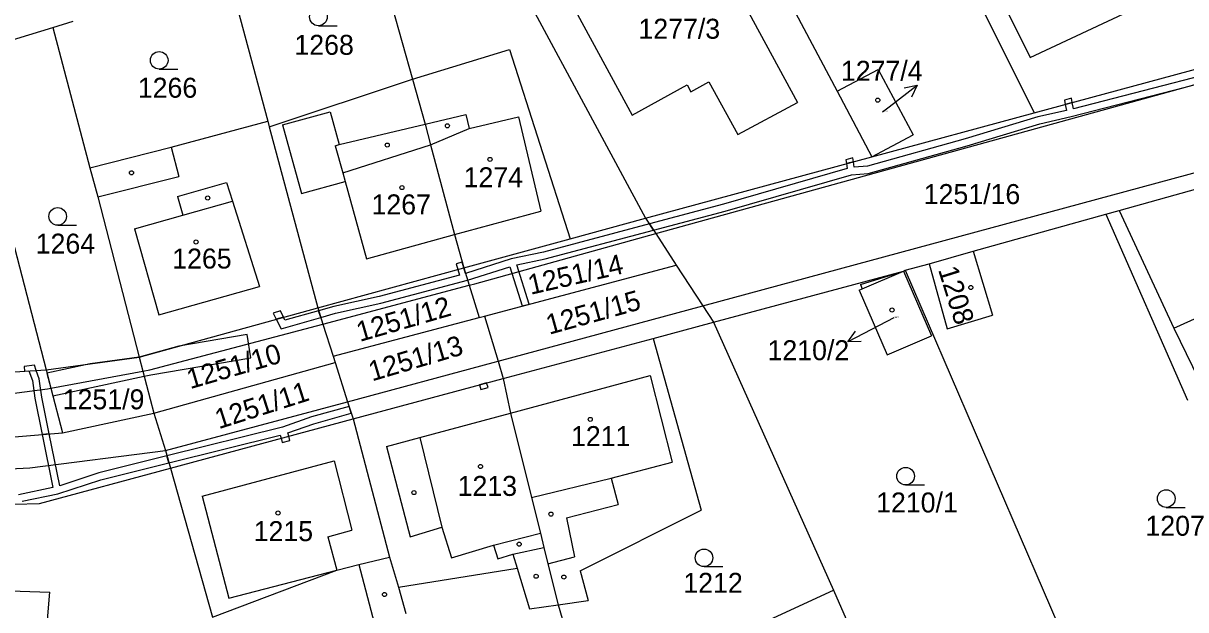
# Model space of a CAD drawing. Extents: x -785744 to -782822, y -1067550 to -1063910.
# Drawn here: x -783900.9 to -783802, y -1065610.6 to -1065560.7 of the extents above; entities that cross this region are included whole.
import ezdxf

# ---------------------------------------------------------------- set-up
doc = ezdxf.new("R2010")
doc.units = 0
for name, color, linetype in [('Hranice parcel', 7, 'Continuous'), ('Parcelní čísla', 7, 'Continuous'), ('Pop_ČP_popisy', 7, 'Continuous'), ('Vnitřní kresba', 7, 'Continuous'), ('Věcná břemena k části', 7, 'Continuous'), ('Značky budov', 7, 'Continuous'), ('Značky kultur', 7, 'Continuous')]:
    doc.layers.add(name, color=color, linetype=linetype)

msp = doc.modelspace()

# ---------------------------------------------------------------- linework, layer by layer
at = {"layer": 'Hranice parcel'}
for points in [[(-783843.2, -1065544.65), (-783831.64, -1065566.44)], [(-783862.43, -1065550.31), (-783847.93, -1065577.23)], [(-783871.28, -1065552.91), (-783867.76, -1065565.42)], [(-783842.37, -1065553.78), (-783835.01, -1065567.41)], [(-783883.43, -1065556.53), (-783880.09, -1065568.99)], [(-783819.98, -1065558.01), (-783814.85, -1065568.27)], [(-783898.38, -1065561), (-783896.64, -1065560.47)], [(-783853.72, -1065559.9), (-783849.08, -1065568.48)], [(-783905.92, -1065563.32), (-783898.38, -1065561)], [(-783898.38, -1065561), (-783895.24, -1065572.97)], [(-783867.76, -1065565.42), (-783859.52, -1065562.9)], [(-783859.52, -1065562.9), (-783854.36, -1065578.99)], [(-783814.85, -1065568.27), (-783797.99, -1065563.71)], [(-783879.96, -1065569.47), (-783867.76, -1065565.42)], [(-783867.76, -1065565.42), (-783866.69, -1065569.25)], [(-783831.64, -1065566.44), (-783828.13, -1065564.58)], [(-783828.13, -1065564.58), (-783825.17, -1065570.16)], [(-783849.08, -1065568.48), (-783844.39, -1065565.9)], [(-783844.39, -1065565.9), (-783844.07, -1065566.48)], [(-783844.07, -1065566.48), (-783842.55, -1065565.64)], [(-783842.55, -1065565.64), (-783840.09, -1065570.12)], [(-783840.09, -1065570.12), (-783835.01, -1065567.41)], [(-783831.64, -1065566.44), (-783828.68, -1065572.02)], [(-783828.68, -1065572.02), (-783814.85, -1065568.27)], [(-783888.3, -1065571.2), (-783880.09, -1065568.99)], [(-783880.09, -1065568.99), (-783879.96, -1065569.47)], [(-783866.69, -1065569.25), (-783866.23, -1065570.99)], [(-783879.96, -1065569.47), (-783875.84, -1065584.88)], [(-783828.68, -1065572.02), (-783825.17, -1065570.16)], [(-783903.93, -1065570.96), (-783898.96, -1065590.15)], [(-783895.24, -1065572.97), (-783888.3, -1065571.2)], [(-783866.23, -1065570.99), (-783864.19, -1065578.64)], [(-783847.93, -1065577.23), (-783828.68, -1065572.02)], [(-783895.24, -1065572.97), (-783894.54, -1065575.44)], [(-783807.62, -1065576.58), (-783793.53, -1065572.65)], [(-783894.54, -1065575.44), (-783891.03, -1065589.06)], [(-783854.36, -1065578.99), (-783847.93, -1065577.23)], [(-783847.93, -1065577.23), (-783847.06, -1065578.56)], [(-783820.06, -1065580.04), (-783808.76, -1065576.9)], [(-783808.76, -1065576.9), (-783807.62, -1065576.58)], [(-783808.76, -1065576.9), (-783801.82, -1065592.72)], [(-783807.62, -1065576.58), (-783802.96, -1065586.61)], [(-783864.19, -1065578.64), (-783863.4, -1065581.47)], [(-783863.4, -1065581.47), (-783854.36, -1065578.99)], [(-783847.06, -1065578.56), (-783845.32, -1065581.23)], [(-783823.8, -1065581.13), (-783820.06, -1065580.04)], [(-783820.06, -1065580.04), (-783818.4, -1065585.5)], [(-783861.65, -1065585.57), (-783845.32, -1065581.23)], [(-783845.32, -1065581.23), (-783843.05, -1065584.7)], [(-783825.84, -1065581.68), (-783823.8, -1065581.13)], [(-783823.8, -1065581.13), (-783822.27, -1065586.66)], [(-783875.84, -1065584.88), (-783863.4, -1065581.47)], [(-783863.4, -1065581.47), (-783862.95, -1065582.95)], [(-783842.14, -1065586.09), (-783825.98, -1065581.74)], [(-783829.65, -1065582.89), (-783825.98, -1065581.74)], [(-783825.98, -1065581.74), (-783825.84, -1065581.68)], [(-783825.98, -1065581.74), (-783823.6, -1065587.25)], [(-783825.84, -1065581.68), (-783808.23, -1065622.53)], [(-783862.95, -1065582.95), (-783862.1, -1065585.69)], [(-783829.65, -1065582.89), (-783829.49, -1065583.26)], [(-783802.96, -1065586.61), (-783793.41, -1065582.3)], [(-783829.74, -1065583.36), (-783829.49, -1065583.26)], [(-783829.74, -1065583.36), (-783827.36, -1065588.87)], [(-783891.03, -1065589.06), (-783875.84, -1065584.88)], [(-783875.84, -1065584.88), (-783875.4, -1065586.25)], [(-783843.05, -1065584.7), (-783842.14, -1065586.09)], [(-783874.53, -1065588.99), (-783862.1, -1065585.69)], [(-783862.1, -1065585.69), (-783861.65, -1065585.57)], [(-783861.65, -1065585.57), (-783860.49, -1065589.42)], [(-783847.3, -1065587.47), (-783842.14, -1065586.09)], [(-783842.14, -1065586.09), (-783831.94, -1065608.9)], [(-783822.27, -1065586.66), (-783818.4, -1065585.5)], [(-783875.4, -1065586.25), (-783874.53, -1065588.99)], [(-783860.05, -1065590.89), (-783847.3, -1065587.47)], [(-783847.3, -1065587.47), (-783843.21, -1065602.09)], [(-783827.36, -1065588.87), (-783823.6, -1065587.25)], [(-783898.96, -1065590.15), (-783891.03, -1065589.06)], [(-783891.03, -1065589.06), (-783890.72, -1065590.26)], [(-783874.53, -1065588.99), (-783874.36, -1065589.54)], [(-783915.66, -1065591.21), (-783898.96, -1065590.15)], [(-783898.96, -1065590.15), (-783898.56, -1065591.71)], [(-783889.8, -1065593.83), (-783874.36, -1065589.54)], [(-783874.36, -1065589.54), (-783873.3, -1065592.86)], [(-783860.49, -1065589.42), (-783860.05, -1065590.89)], [(-783890.72, -1065590.26), (-783889.8, -1065593.83)], [(-783872.83, -1065594.32), (-783860.05, -1065590.89)], [(-783860.05, -1065590.89), (-783859.44, -1065593.83)], [(-783898.56, -1065591.71), (-783897.57, -1065595.52)], [(-783873.3, -1065592.86), (-783872.83, -1065594.32)], [(-783897.57, -1065595.52), (-783889.8, -1065593.83)], [(-783889.8, -1065593.83), (-783888.8, -1065597.03)], [(-783859.44, -1065593.83), (-783857.64, -1065601.02)], [(-783888.37, -1065598.52), (-783872.83, -1065594.32)], [(-783872.83, -1065594.32), (-783869.74, -1065606.1)], [(-783911.18, -1065596.66), (-783897.57, -1065595.52)], [(-783888.8, -1065597.03), (-783888.37, -1065598.52)], [(-783899.52, -1065601.52), (-783888.37, -1065598.52)], [(-783888.37, -1065598.52), (-783884.8, -1065611.21)], [(-783857.64, -1065601.02), (-783856.89, -1065604.04)], [(-783905.92, -1065601.7), (-783899.52, -1065601.52)], [(-783853.49, -1065607.25), (-783843.21, -1065602.09)], [(-783856.89, -1065604.04), (-783856.58, -1065605.26)], [(-783856.58, -1065605.26), (-783856.24, -1065606.65)], [(-783874.22, -1065607.21), (-783872.35, -1065606.73)], [(-783872.35, -1065606.73), (-783871.03, -1065611.68)], [(-783869.74, -1065606.1), (-783868.95, -1065608.64)], [(-783856.24, -1065606.65), (-783855.37, -1065610.14)], [(-783884.8, -1065611.21), (-783874.22, -1065607.21)], [(-783868.95, -1065608.64), (-783858.85, -1065607.02)], [(-783858.85, -1065607.02), (-783857.8, -1065610.5)], [(-783853.49, -1065607.25), (-783852.83, -1065609.78)], [(-783902.86, -1065608.94), (-783898.65, -1065609.08)], [(-783868.95, -1065608.64), (-783868.35, -1065610.88)], [(-783852.9, -1065618.59), (-783831.94, -1065608.9)], [(-783831.94, -1065608.9), (-783821.62, -1065632.55)], [(-783899.06, -1065614.13), (-783898.65, -1065609.08)], [(-783855.37, -1065610.14), (-783852.83, -1065609.78)], [(-783857.8, -1065610.5), (-783855.37, -1065610.14)], [(-783855.37, -1065610.14), (-783852.9, -1065618.59)]]:
    msp.add_lwpolyline(points, dxfattribs=at)
at = {"layer": 'Pop_ČP_popisy'}
for p, q in [((-783827.2, -1065567.76), (-783824.828, -1065565.923)), ((-783828.05, -1065586.38), (-783830.713, -1065587.762))]:
    msp.add_line(p, q, dxfattribs=at)
for points in [[(-783825.925, -1065566.14), (-783824.828, -1065565.923), (-783825.313, -1065566.93)], [(-783827.76, -1065568.19), (-783827.2, -1065567.76)], [(-783826.8, -1065585.73), (-783828.05, -1065586.38)], [(-783829.595, -1065587.745), (-783830.713, -1065587.762), (-783830.055, -1065586.858)]]:
    msp.add_lwpolyline(points, dxfattribs=at)
at = {"layer": 'Vnitřní kresba'}
for points in [[(-783818.34, -1065557.2), (-783815.2, -1065563.57)], [(-783815.2, -1065563.57), (-783805.07, -1065558.83)], [(-783847.06, -1065578.56), (-783797.48, -1065564.85)], [(-783878.83, -1065569.3), (-783874.78, -1065568.18)], [(-783874.78, -1065568.18), (-783874.01, -1065570.98)], [(-783878.83, -1065569.3), (-783877.21, -1065575.13)], [(-783874.01, -1065570.98), (-783866.69, -1065569.25)], [(-783866.69, -1065569.25), (-783863.23, -1065568.43)], [(-783863.23, -1065568.43), (-783862.95, -1065569.61)], [(-783862.95, -1065569.61), (-783858.75, -1065568.61)], [(-783858.75, -1065568.61), (-783856.84, -1065576.64)], [(-783866.23, -1065570.99), (-783862.95, -1065569.61)], [(-783888.3, -1065571.2), (-783887.66, -1065573.69)], [(-783874.34, -1065571.08), (-783874.01, -1065570.98)], [(-783874.34, -1065571.08), (-783873.7, -1065573.38)], [(-783873.7, -1065573.38), (-783866.23, -1065570.99)], [(-783843.05, -1065584.7), (-783794.13, -1065571.46)], [(-783894.54, -1065575.44), (-783887.66, -1065573.69)], [(-783887.77, -1065575.39), (-783883.61, -1065574.22)], [(-783883.61, -1065574.22), (-783883.1, -1065575.79)], [(-783877.21, -1065575.13), (-783873.5, -1065574.11)], [(-783873.7, -1065573.38), (-783873.5, -1065574.11)], [(-783873.5, -1065574.11), (-783871.68, -1065580.69)], [(-783887.77, -1065575.39), (-783887.32, -1065576.98)], [(-783887.32, -1065576.98), (-783883.1, -1065575.79)], [(-783883.1, -1065575.79), (-783880.8, -1065583.06)], [(-783891.42, -1065578.14), (-783887.32, -1065576.98)], [(-783864.19, -1065578.64), (-783856.84, -1065576.64)], [(-783891.42, -1065578.14), (-783889.35, -1065585.47)], [(-783871.68, -1065580.69), (-783864.19, -1065578.64)], [(-783862.47, -1065582.82), (-783847.06, -1065578.56)], [(-783829.49, -1065583.26), (-783825.98, -1065581.74)], [(-783889.35, -1065585.47), (-783880.8, -1065583.06)], [(-783875.4, -1065586.25), (-783862.95, -1065582.95)], [(-783862.95, -1065582.95), (-783862.47, -1065582.82)], [(-783860.49, -1065589.42), (-783843.05, -1065584.7)], [(-783890.14, -1065590.15), (-783875.4, -1065586.25)], [(-783802.96, -1065586.61), (-783800.34, -1065592.01)], [(-783890.72, -1065590.26), (-783890.14, -1065590.15)], [(-783873.3, -1065592.86), (-783860.9, -1065589.53)], [(-783860.9, -1065589.53), (-783860.49, -1065589.42)], [(-783898.56, -1065591.71), (-783890.72, -1065590.26)], [(-783859.44, -1065593.83), (-783847.53, -1065590.64)], [(-783847.53, -1065590.64), (-783845.68, -1065598.02)], [(-783907.57, -1065592.9), (-783898.85, -1065591.76)], [(-783898.85, -1065591.76), (-783898.56, -1065591.71)], [(-783888.8, -1065597.03), (-783873.3, -1065592.86)], [(-783867.16, -1065595.91), (-783859.44, -1065593.83)], [(-783869.99, -1065596.67), (-783867.16, -1065595.91)], [(-783867.16, -1065595.91), (-783865.26, -1065603.54)], [(-783900.33, -1065598.49), (-783888.8, -1065597.03)], [(-783869.99, -1065596.67), (-783867.97, -1065604.37)], [(-783885.66, -1065600.9), (-783874.44, -1065597.9)], [(-783874.44, -1065597.9), (-783872.93, -1065603.8)], [(-783850.85, -1065599.37), (-783845.68, -1065598.02)], [(-783906, -1065598.77), (-783900.33, -1065598.49)], [(-783857.64, -1065601.02), (-783850.85, -1065599.37)], [(-783850.85, -1065599.37), (-783850.27, -1065601.6)], [(-783885.66, -1065600.9), (-783883.39, -1065609.59)], [(-783854.67, -1065602.75), (-783850.27, -1065601.6)], [(-783854.67, -1065602.75), (-783853.99, -1065606.08)], [(-783874.99, -1065604.35), (-783872.93, -1065603.8)], [(-783867.97, -1065604.37), (-783865.26, -1065603.54)], [(-783865.26, -1065603.54), (-783864.46, -1065606.16)], [(-783874.99, -1065604.35), (-783874.22, -1065607.21)], [(-783860.87, -1065605.06), (-783856.89, -1065604.04)], [(-783864.46, -1065606.16), (-783860.87, -1065605.06)], [(-783860.87, -1065605.06), (-783860.51, -1065606.23)], [(-783860.51, -1065606.23), (-783859.22, -1065605.84)], [(-783859.22, -1065605.84), (-783856.58, -1065605.26)], [(-783859.22, -1065605.84), (-783858.85, -1065607.02)], [(-783872.35, -1065606.73), (-783869.74, -1065606.1)], [(-783856.24, -1065606.65), (-783853.99, -1065606.08)], [(-783883.39, -1065609.59), (-783874.22, -1065607.21)]]:
    msp.add_lwpolyline(points, dxfattribs=at)
at = {"layer": 'Věcná břemena k části'}
for points in [[(-783811.7, -1065568.6), (-783799.15, -1065565.35)], [(-783799.66, -1065564.86), (-783811.52, -1065567.93)], [(-783811.68, -1065567.03), (-783812.29, -1065567.19)], [(-783812.29, -1065567.19), (-783812.22, -1065567.56)], [(-783812.22, -1065567.56), (-783811.62, -1065567.4)], [(-783811.62, -1065567.4), (-783812.22, -1065567.56)], [(-783811.62, -1065567.4), (-783811.68, -1065567.03)], [(-783811.52, -1065567.93), (-783811.62, -1065567.4)], [(-783812.11, -1065568.08), (-783814.54, -1065568.63)], [(-783812.22, -1065567.56), (-783812.11, -1065568.08)], [(-783814.54, -1065568.63), (-783820.72, -1065570.5)], [(-783820.56, -1065571.08), (-783814.38, -1065569.21)], [(-783814.38, -1065569.21), (-783811.7, -1065568.6)], [(-783820.72, -1065570.5), (-783829.04, -1065572.83)], [(-783828.98, -1065573.43), (-783820.56, -1065571.08)], [(-783830.28, -1065572.11), (-783830.89, -1065572.27)], [(-783830.89, -1065572.27), (-783830.84, -1065572.6)], [(-783830.24, -1065572.44), (-783830.28, -1065572.11)], [(-783830.78, -1065573.02), (-783841.31, -1065576.06)], [(-783830.84, -1065572.6), (-783830.24, -1065572.44)], [(-783830.24, -1065572.44), (-783830.84, -1065572.6)], [(-783830.84, -1065572.6), (-783830.78, -1065573.02)], [(-783830.19, -1065572.9), (-783830.24, -1065572.44)], [(-783829.04, -1065572.83), (-783830.19, -1065572.9)], [(-783841.15, -1065576.64), (-783830.41, -1065573.54)], [(-783830.41, -1065573.54), (-783828.98, -1065573.43)], [(-783841.31, -1065576.06), (-783847.6, -1065577.73)], [(-783847.26, -1065578.26), (-783841.15, -1065576.64)], [(-783847.6, -1065577.73), (-783856.63, -1065580.13)], [(-783856.49, -1065580.71), (-783847.26, -1065578.26)], [(-783847.26, -1065578.26), (-783847.6, -1065577.73)], [(-783847.6, -1065577.73), (-783847.26, -1065578.26)], [(-783856.63, -1065580.13), (-783859.38, -1065580.7)], [(-783863.54, -1065580.98), (-783864.05, -1065581.14)], [(-783864.05, -1065581.14), (-783863.92, -1065581.61)], [(-783863.4, -1065581.47), (-783863.54, -1065580.98)], [(-783859.38, -1065580.7), (-783863.25, -1065581.95)], [(-783858.9, -1065581.22), (-783856.49, -1065580.71)], [(-783857.85, -1065584.56), (-783858.9, -1065581.22)], [(-783863.78, -1065582.09), (-783870.61, -1065583.9)], [(-783863.92, -1065581.61), (-783863.78, -1065582.09)], [(-783863.25, -1065581.95), (-783863.4, -1065581.47)], [(-783863.08, -1065582.52), (-783859.49, -1065581.37)], [(-783859.49, -1065581.37), (-783858.43, -1065584.71)], [(-783870.47, -1065584.48), (-783863.08, -1065582.52)], [(-783870.61, -1065583.9), (-783874.46, -1065584.76)], [(-783879, -1065585.13), (-783879.62, -1065585.32)], [(-783878.75, -1065585.68), (-783879, -1065585.13)], [(-783875.76, -1065585.12), (-783878.64, -1065585.93)], [(-783874.46, -1065584.76), (-783875.76, -1065585.12)], [(-783875.76, -1065585.12), (-783875.58, -1065585.7)], [(-783875.58, -1065585.7), (-783875.76, -1065585.12)], [(-783874.32, -1065585.34), (-783870.47, -1065584.48)], [(-783858.43, -1065584.71), (-783857.85, -1065584.56)], [(-783879.62, -1065585.32), (-783879.36, -1065585.85)], [(-783878.75, -1065585.68), (-783879.36, -1065585.85)], [(-783879.36, -1065585.85), (-783878.75, -1065585.68)], [(-783879.36, -1065585.85), (-783878.96, -1065586.65)], [(-783878.96, -1065586.65), (-783875.58, -1065585.7)], [(-783878.64, -1065585.93), (-783878.75, -1065585.68)], [(-783875.58, -1065585.7), (-783874.32, -1065585.34)], [(-783881.85, -1065587.14), (-783887.67, -1065588.13)], [(-783881.52, -1065589.12), (-783881.85, -1065587.14)], [(-783887.67, -1065588.13), (-783891.03, -1065589.06)], [(-783891.03, -1065589.06), (-783895.21, -1065589.63)], [(-783890.05, -1065590.57), (-783881.52, -1065589.12)], [(-783899.93, -1065589.75), (-783900.83, -1065589.88)], [(-783900.83, -1065589.88), (-783900.78, -1065590.27)], [(-783899.8, -1065590.2), (-783899.93, -1065589.75)], [(-783895.21, -1065589.63), (-783898.89, -1065590.43)], [(-783900.78, -1065590.27), (-783900.43, -1065590.24)], [(-783900.43, -1065590.24), (-783900.12, -1065591.07)], [(-783900.12, -1065591.07), (-783899.92, -1065592.57)], [(-783899.54, -1065590.93), (-783899.8, -1065590.2)], [(-783899.32, -1065592.47), (-783899.54, -1065590.93)], [(-783898.89, -1065590.43), (-783898.56, -1065591.71)], [(-783898.39, -1065592.37), (-783890.61, -1065590.69)], [(-783890.61, -1065590.69), (-783890.05, -1065590.57)], [(-783898.56, -1065591.71), (-783898.39, -1065592.37)], [(-783861.46, -1065591.27), (-783862.07, -1065591.43)], [(-783862.07, -1065591.43), (-783861.96, -1065591.82)], [(-783861.96, -1065591.82), (-783861.34, -1065591.65)], [(-783861.34, -1065591.65), (-783861.46, -1065591.27)], [(-783899.92, -1065592.57), (-783899.29, -1065595.66)], [(-783898.69, -1065595.61), (-783899.32, -1065592.47)], [(-783873.17, -1065593.27), (-783876.36, -1065594.16)], [(-783876.18, -1065594.74), (-783872.98, -1065593.84)], [(-783872.98, -1065593.84), (-783873.17, -1065593.27)], [(-783878.83, -1065595.04), (-783888.67, -1065597.48)], [(-783876.36, -1065594.16), (-783878.83, -1065595.04)], [(-783878.38, -1065595.52), (-783876.18, -1065594.74)], [(-783898.69, -1065595.61), (-783899.29, -1065595.66)], [(-783899.29, -1065595.66), (-783898.69, -1065595.61)], [(-783899.29, -1065595.66), (-783898.38, -1065600.17)], [(-783897.8, -1065600.01), (-783898.69, -1065595.61)], [(-783888.5, -1065598.06), (-783879.03, -1065595.71)], [(-783879.03, -1065595.71), (-783878.96, -1065595.98)], [(-783878.96, -1065595.98), (-783878.86, -1065596.34)], [(-783878.3, -1065595.8), (-783878.38, -1065595.52)], [(-783878.2, -1065596.17), (-783878.3, -1065595.8)], [(-783878.86, -1065596.34), (-783878.2, -1065596.17)], [(-783888.67, -1065597.48), (-783894.46, -1065598.92)], [(-783894.3, -1065599.5), (-783888.5, -1065598.06)], [(-783888.5, -1065598.06), (-783888.67, -1065597.48)], [(-783888.67, -1065597.48), (-783888.5, -1065598.06)], [(-783894.46, -1065598.92), (-783897.8, -1065600.01)], [(-783897.95, -1065600.69), (-783894.3, -1065599.5)], [(-783898.38, -1065600.17), (-783901.31, -1065600.78)], [(-783901, -1065601.34), (-783897.95, -1065600.69)]]:
    msp.add_lwpolyline(points, dxfattribs=at)
at = {"layer": 'Značky budov'}
for centre in [(-783828.17, -1065567.2), (-783864.8, -1065569.38), (-783869.92, -1065571.02), (-783861.17, -1065572.24), (-783891.69, -1065573.38), (-783868.67, -1065574.64), (-783885.2, -1065575.53), (-783886.19, -1065579.27), (-783820.25, -1065583.14), (-783826.96, -1065585.06), (-783852.64, -1065594.37), (-783861.98, -1065598.38), (-783867.65, -1065600.6), (-783879.22, -1065602.34), (-783855.99, -1065602.43), (-783858.69, -1065604.99), (-783857.25, -1065607.72), (-783854.89, -1065607.79), (-783870.15, -1065609.27)]:
    msp.add_circle(centre, 0.175, dxfattribs=at)
at = {"layer": 'Značky kultur'}
for p, q in [((-783875.78, -1065560.86), (-783874.18, -1065560.86)), ((-783889.33, -1065564.56), (-783887.73, -1065564.56)), ((-783897.97, -1065577.84), (-783896.37, -1065577.84)), ((-783825.8, -1065599.95), (-783824.2, -1065599.95)), ((-783803.62, -1065601.86), (-783802.02, -1065601.86)), ((-783842.96, -1065606.9), (-783841.36, -1065606.9))]:
    msp.add_line(p, q, dxfattribs=at)
for centre in [(-783875.78, -1065560.11), (-783889.33, -1065563.81), (-783897.97, -1065577.09), (-783825.8, -1065599.2), (-783803.62, -1065601.11), (-783842.96, -1065606.15)]:
    msp.add_circle(centre, 0.75, dxfattribs=at)

# ---------------------------------------------------------------- texts
at = {"layer": 'Parcelní čísla'}
for s, height, p in [('1277/3', 1.7, (-783848.54, -1065561.97)), ('1268', 1.7, (-783877.82, -1065563.34)), ('1266', 1.7, (-783891.15, -1065566.99)), ('1277/4', 0.1, (-783827.76, -1065568.19)), ('1274', 1.7, (-783863.42, -1065574.61)), ('1251/16', 1.7, (-783824.26, -1065576.04)), ('1267', 1.7, (-783871.26, -1065576.92)), ('1264', 1.7, (-783899.84, -1065580.26)), ('1265', 1.7, (-783888.22, -1065581.53)), ('1210/2', 0.1, (-783826.8, -1065585.73)), ('1251/9', 1.7, (-783897.54, -1065593.51)), ('1211', 1.7, (-783854.28, -1065596.64)), ('1213', 1.7, (-783863.93, -1065600.88)), ('1210/1', 1.7, (-783828.31, -1065602.29)), ('1215', 1.7, (-783881.29, -1065604.73)), ('1207', 1.7, (-783805.39, -1065604.27)), ('1212', 1.7, (-783844.72, -1065609.13))]:
    msp.add_text(s, height=height, dxfattribs=at).set_placement(p)
for s, rotation, p in [('1251/14', 12.94092, (-783857.72, -1065583.77)), ('1208', 287.37621, (-783823.05, -1065581.62)), ('1251/12', 16.14591, (-783872.25, -1065587.78)), ('1251/15', 15.51357, (-783856.13, -1065587.17)), ('1251/10', 16.25103, (-783886.69, -1065591.8)), ('1251/13', 16.48377, (-783871.21, -1065591.14)), ('1251/11', 17.67492, (-783884.26, -1065595.21))]:
    msp.add_text(s, height=1.7, rotation=rotation, dxfattribs=at).set_placement(p)
at = {"layer": 'Pop_ČP_popisy'}
for s, p in [('1277/4', (-783831.309, -1065565.55)), ('1210/2', (-783837.554, -1065589.33))]:
    msp.add_text(s, height=1.7, dxfattribs=at).set_placement(p)

doc.saveas('drawing.dxf')
